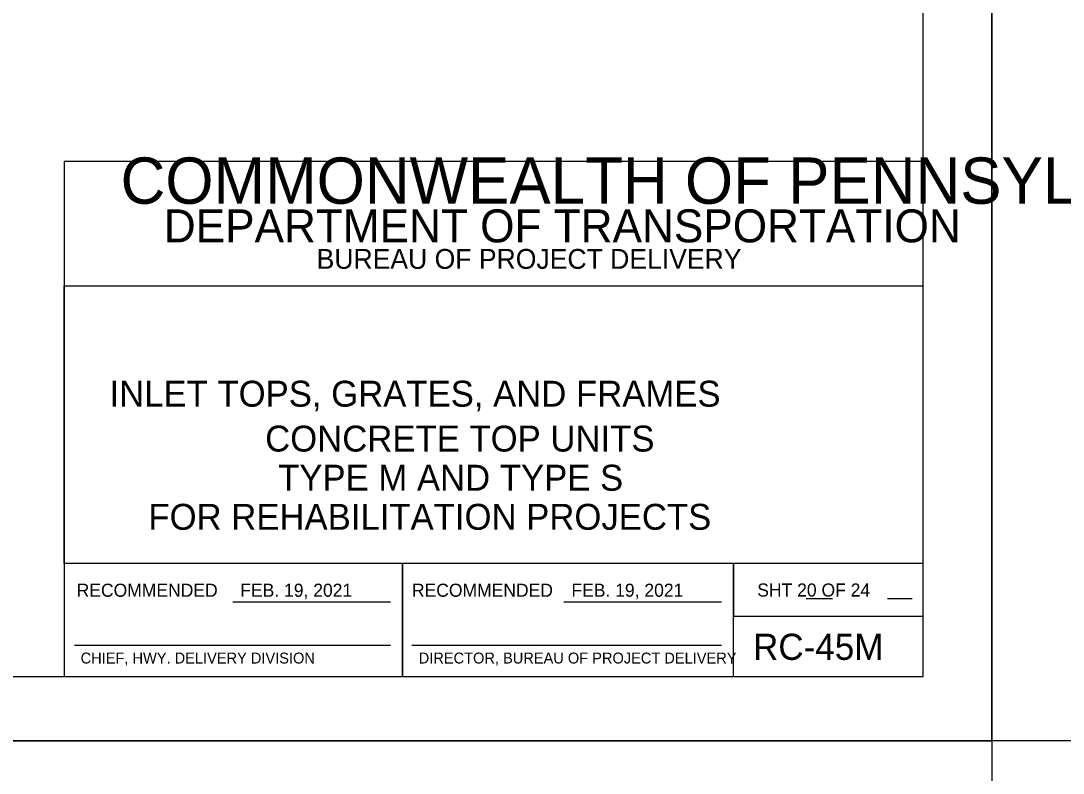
# Model space of a CAD drawing. Extents: x 2087776 to 2104538, y 970919 to 982612.
# Drawn here: x 2095312 to 2096108, y 972844 to 973419 of the extents above; entities that cross this region are included whole.
import ezdxf

# ---------------------------------------------------------------- set-up
doc = ezdxf.new("R2010")
doc.units = 0
doc.layers.add('1', color=7, linetype='Continuous')
doc.layers.add('PLT-BNDY', color=7, linetype='Continuous')

msp = doc.modelspace()

# ---------------------------------------------------------------- linework, layer by layer
at = {"layer": '1'}
for p, q in [((2095911.42, 972977.03), (2095931.58, 972977.03)), ((2095973.56, 972977.03), (2095992.37, 972977.03)), ((2095473.55, 972974.4), (2095593.95, 972974.4)), ((2095726.17, 972974.4), (2095846.58, 972974.4)), ((2095352.42, 972941.33), (2095593.95, 972941.33)), ((2095610.1, 972941.33), (2095846.58, 972941.33))]:
    msp.add_line(p, q, dxfattribs=at)
msp.add_lwpolyline([(2096000.74, 972917.37), (2096000.74, 974767.76), (2093422, 974767.76), (2093422, 972917.37), (2096000.74, 972917.37), (2096000.74, 973003.85), (2095344.57, 973003.85), (2095344.57, 973216.04), (2096000.74, 973216.04), (2096000.74, 973311.07), (2095344.57, 973311.07), (2095344.57, 972917.37), (2095603.11, 972917.37), (2095603.11, 973003.85), (2095603.11, 972917.37), (2095855.73, 972917.37), (2095855.73, 973003.85), (2095855.73, 972963.44), (2096000.74, 972963.44)], dxfattribs=at)
at = {"layer": 'PLT-BNDY'}
for points in [[(2093294.05, 974816.97), (2096053.23, 974816.97), (2096053.23, 972868.16), (2093294.05, 972868.16)], [(2096053.23, 974816.97), (2098812.42, 974816.97), (2098812.42, 972868.16), (2096053.23, 972868.16)], [(2093294.05, 972868.16), (2096053.23, 972868.16), (2096053.23, 970919.34), (2093294.05, 970919.34)]]:
    msp.add_lwpolyline(points, close=True, dxfattribs=at)

# ---------------------------------------------------------------- texts
at = {"layer": '1'}
for s, height, p in [('COMMONWEALTH OF PENNSYLVANIA', 35.3785, (2095387.72, 973278.73)), ('DEPARTMENT OF TRANSPORTATION', 25.2109, (2095420.73, 973249.22)), ('BUREAU OF PROJECT DELIVERY', 15.1643, (2095537.45, 973229.01)), ('INLET TOPS, GRATES, AND FRAMES', 19.8163, (2095379.24, 973123.66)), ('CONCRETE TOP UNITS', 19.8163, (2095498.13, 973089.35)), ('TYPE M AND TYPE S', 19.8163, (2095508.04, 973059.45)), ('FOR REHABILITATION PROJECTS', 19.8163, (2095408.96, 973029.56)), ('RECOMMENDED', 10, (2095354.16, 972978.37)), ('FEB. 19, 2021', 10, (2095479.13, 972978.37)), ('RECOMMENDED', 10, (2095610.25, 972978.37)), ('FEB. 19, 2021', 10, (2095732.06, 972978.37)), ('SHT 20 OF 24', 10, (2095874.01, 972978.53)), ('RC-45M', 20, (2095870.78, 972930.13)), ('CHIEF, HWY. DELIVERY DIVISION', 8.3333, (2095357.19, 972927.36)), ('CHIEF, HWY. DELIVERY DIVISION', 8.3333, (2095357.19, 972927.36)), ('DIRECTOR, BUREAU OF PROJECT DELIVERY', 8.3333, (2095615.45, 972927.36)), ('DIRECTOR, BUREAU OF PROJECT DELIVERY', 8.3333, (2095615.45, 972927.36))]:
    msp.add_text(s, height=height, dxfattribs=at).set_placement(p)

doc.saveas('drawing.dxf')
